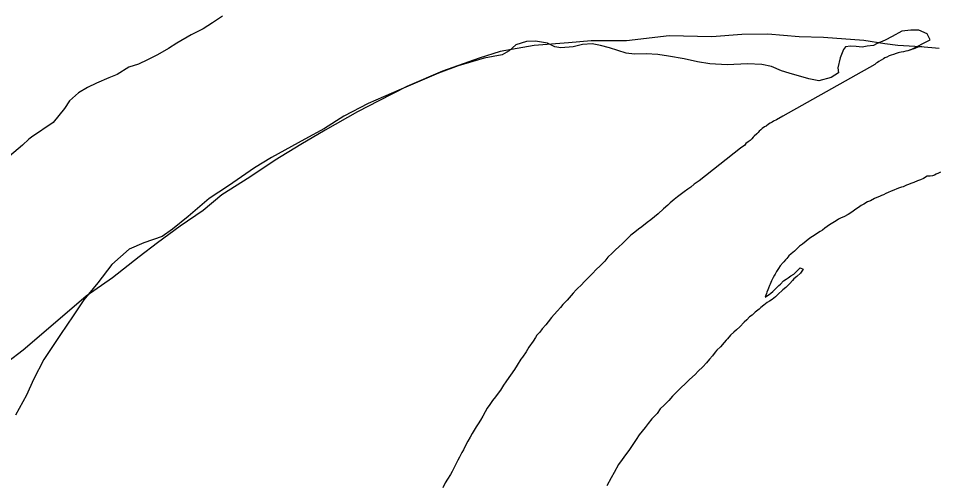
# Model space of a CAD drawing. Extents: x -939622 to -934245, y 1383184 to 1385301.
# Drawn here: x -936323.06 to -936310.87, y 1384615.14 to 1384621.32 of the extents above; entities that cross this region are included whole.
import ezdxf

# ---------------------------------------------------------------- set-up
doc = ezdxf.new("R2010")
doc.units = 0
doc.layers.add('Level 2', color=7, linetype='Continuous')
doc.layers.add('Level 9', color=7, linetype='Continuous')

msp = doc.modelspace()

# ---------------------------------------------------------------- linework, layer by layer
at = {"layer": 'Level 2'}
msp.add_lwpolyline([(-936310.86, 1384620.925), (-936311.108, 1384620.948), (-936311.405, 1384620.964), (-936311.578, 1384620.987), (-936311.857, 1384621.03), (-936312.393, 1384621.074), (-936312.716, 1384621.081), (-936313.129, 1384621.114), (-936313.473, 1384621.112), (-936313.871, 1384621.082), (-936314.437, 1384621.096), (-936314.999, 1384621.029), (-936315.468, 1384621.026), (-936315.767, 1384621), (-936316.222, 1384620.964), (-936316.676, 1384620.886), (-936316.951, 1384620.8), (-936317.438, 1384620.626), (-936317.909, 1384620.425), (-936318.282, 1384620.233), (-936318.565, 1384620.09), (-936318.994, 1384619.847), (-936319.316, 1384619.656), (-936319.656, 1384619.45), (-936319.992, 1384619.222), (-936320.362, 1384618.992), (-936320.609, 1384618.783), (-936320.913, 1384618.574), (-936321.213, 1384618.356), (-936321.454, 1384618.168), (-936321.809, 1384617.893), (-936322.157, 1384617.648), (-936322.779, 1384617.115), (-936322.993, 1384616.937), (-936323.198, 1384616.774)], dxfattribs=at)
msp.add_lwpolyline([(-936310.86, 1384620.925), (-936311.108, 1384620.948), (-936311.405, 1384620.964), (-936311.578, 1384620.987), (-936311.857, 1384621.03), (-936312.393, 1384621.074), (-936312.716, 1384621.081), (-936313.129, 1384621.114), (-936313.473, 1384621.112), (-936313.871, 1384621.082), (-936314.437, 1384621.096), (-936314.999, 1384621.029), (-936315.468, 1384621.026), (-936315.767, 1384621), (-936316.222, 1384620.964), (-936316.676, 1384620.886), (-936316.951, 1384620.8), (-936317.438, 1384620.626), (-936317.909, 1384620.425), (-936318.282, 1384620.233), (-936318.565, 1384620.09), (-936318.994, 1384619.847), (-936319.316, 1384619.656), (-936319.656, 1384619.45), (-936319.992, 1384619.222), (-936320.362, 1384618.992), (-936320.609, 1384618.783), (-936320.913, 1384618.574), (-936321.213, 1384618.356), (-936321.454, 1384618.168), (-936321.809, 1384617.893), (-936322.157, 1384617.648), (-936322.779, 1384617.115), (-936322.993, 1384616.937), (-936323.198, 1384616.774)], dxfattribs=at)
at = {"layer": 'Level 9'}
for points in [[(-936320.354, 1384621.356), (-936320.485, 1384621.265), (-936320.61, 1384621.186), (-936320.765, 1384621.107), (-936320.956, 1384620.995), (-936321.069, 1384620.925), (-936321.215, 1384620.843), (-936321.346, 1384620.776), (-936321.466, 1384620.721), (-936321.591, 1384620.678), (-936321.746, 1384620.584), (-936321.856, 1384620.536), (-936322.02, 1384620.469), (-936322.14, 1384620.411), (-936322.259, 1384620.338), (-936322.378, 1384620.232), (-936322.446, 1384620.133), (-936322.594, 1384619.946), (-936322.88, 1384619.752), (-936322.919, 1384619.727), (-936323.002, 1384619.646), (-936323.231, 1384619.455)], [(-936320.354, 1384621.356), (-936320.485, 1384621.265), (-936320.61, 1384621.186), (-936320.765, 1384621.107), (-936320.956, 1384620.995), (-936321.069, 1384620.925), (-936321.215, 1384620.843), (-936321.346, 1384620.776), (-936321.466, 1384620.721), (-936321.591, 1384620.678), (-936321.746, 1384620.584), (-936321.856, 1384620.536), (-936322.02, 1384620.469), (-936322.14, 1384620.411), (-936322.259, 1384620.338), (-936322.378, 1384620.232), (-936322.446, 1384620.133), (-936322.594, 1384619.946), (-936322.88, 1384619.752), (-936322.919, 1384619.727), (-936323.002, 1384619.646), (-936323.231, 1384619.455)], [(-936311.24, 1384620.908), (-936310.977, 1384621.039), (-936311.02, 1384621.119), (-936311.131, 1384621.17), (-936311.236, 1384621.169), (-936311.355, 1384621.156), (-936311.48, 1384621.083), (-936311.573, 1384621.038), (-936311.689, 1384620.989), (-936311.731, 1384620.965), (-936311.812, 1384620.955), (-936311.88, 1384620.946), (-936311.961, 1384620.951), (-936312.033, 1384620.959), (-936312.102, 1384620.947), (-936312.128, 1384620.911), (-936312.17, 1384620.803), (-936312.202, 1384620.67), (-936312.192, 1384620.604), (-936312.291, 1384620.544), (-936312.455, 1384620.498), (-936312.584, 1384620.524), (-936312.847, 1384620.6), (-936312.946, 1384620.632), (-936313.081, 1384620.688), (-936313.207, 1384620.714), (-936313.399, 1384620.722), (-936313.668, 1384620.711), (-936313.899, 1384620.722), (-936314.06, 1384620.748), (-936314.237, 1384620.791), (-936314.444, 1384620.826), (-936314.585, 1384620.846), (-936314.74, 1384620.857), (-936314.893, 1384620.85), (-936315.007, 1384620.864), (-936315.225, 1384620.935), (-936315.345, 1384620.964), (-936315.456, 1384620.987), (-936315.582, 1384620.98), (-936315.707, 1384620.947), (-936315.869, 1384620.933), (-936315.95, 1384620.948), (-936316.046, 1384620.998), (-936316.207, 1384621.024), (-936316.327, 1384621.017), (-936316.467, 1384620.974), (-936316.554, 1384620.896), (-936316.649, 1384620.841), (-936316.888, 1384620.797), (-936317.229, 1384620.696), (-936317.491, 1384620.598), (-936318.016, 1384620.376), (-936318.422, 1384620.199), (-936318.747, 1384620.029), (-936319, 1384619.868), (-936319.263, 1384619.728), (-936319.704, 1384619.482), (-936319.927, 1384619.346), (-936320.273, 1384619.109), (-936320.529, 1384618.94), (-936320.806, 1384618.704), (-936321.014, 1384618.537), (-936321.151, 1384618.437), (-936321.393, 1384618.355), (-936321.59, 1384618.272), (-936321.816, 1384618.067), (-936322.003, 1384617.826), (-936322.187, 1384617.599), (-936322.332, 1384617.388), (-936322.498, 1384617.141), (-936322.72, 1384616.81), (-936322.856, 1384616.545), (-936322.95, 1384616.34), (-936323.095, 1384616.075)], [(-936311.24, 1384620.908), (-936310.977, 1384621.039), (-936311.02, 1384621.119), (-936311.131, 1384621.17), (-936311.236, 1384621.169), (-936311.355, 1384621.156), (-936311.48, 1384621.083), (-936311.573, 1384621.038), (-936311.689, 1384620.989), (-936311.731, 1384620.965), (-936311.812, 1384620.955), (-936311.88, 1384620.946), (-936311.961, 1384620.951), (-936312.033, 1384620.959), (-936312.102, 1384620.947), (-936312.128, 1384620.911), (-936312.17, 1384620.803), (-936312.202, 1384620.67), (-936312.192, 1384620.604), (-936312.291, 1384620.544), (-936312.455, 1384620.498), (-936312.584, 1384620.524), (-936312.847, 1384620.6), (-936312.946, 1384620.632), (-936313.081, 1384620.688), (-936313.207, 1384620.714), (-936313.399, 1384620.722), (-936313.668, 1384620.711), (-936313.899, 1384620.722), (-936314.06, 1384620.748), (-936314.237, 1384620.791), (-936314.444, 1384620.826), (-936314.585, 1384620.846), (-936314.74, 1384620.857), (-936314.893, 1384620.85), (-936315.007, 1384620.864), (-936315.225, 1384620.935), (-936315.345, 1384620.964), (-936315.456, 1384620.987), (-936315.582, 1384620.98), (-936315.707, 1384620.947), (-936315.869, 1384620.933), (-936315.95, 1384620.948), (-936316.046, 1384620.998), (-936316.207, 1384621.024), (-936316.327, 1384621.017), (-936316.467, 1384620.974), (-936316.554, 1384620.896), (-936316.649, 1384620.841), (-936316.888, 1384620.797), (-936317.229, 1384620.696), (-936317.491, 1384620.598), (-936318.016, 1384620.376), (-936318.422, 1384620.199), (-936318.747, 1384620.029), (-936319, 1384619.868), (-936319.263, 1384619.728), (-936319.704, 1384619.482), (-936319.927, 1384619.346), (-936320.273, 1384619.109), (-936320.529, 1384618.94), (-936320.806, 1384618.704), (-936321.014, 1384618.537), (-936321.151, 1384618.437), (-936321.393, 1384618.355), (-936321.59, 1384618.272), (-936321.816, 1384618.067), (-936322.003, 1384617.826), (-936322.187, 1384617.599), (-936322.332, 1384617.388), (-936322.498, 1384617.141), (-936322.72, 1384616.81), (-936322.856, 1384616.545), (-936322.95, 1384616.34), (-936323.095, 1384616.075)], [(-936311.087, 1384620.954), (-936311.141, 1384620.942), (-936311.183, 1384620.926), (-936311.21, 1384620.917), (-936311.24, 1384620.908), (-936311.273, 1384620.896), (-936311.302, 1384620.889), (-936311.332, 1384620.883), (-936311.362, 1384620.877), (-936311.383, 1384620.874), (-936311.404, 1384620.868), (-936311.431, 1384620.859), (-936311.464, 1384620.846), (-936311.494, 1384620.837), (-936311.52, 1384620.828), (-936311.553, 1384620.813), (-936311.577, 1384620.801), (-936311.598, 1384620.788), (-936311.628, 1384620.77), (-936311.658, 1384620.755), (-936311.678, 1384620.74), (-936311.693, 1384620.731), (-936311.711, 1384620.716), (-936312.93, 1384620.032), (-936313.014, 1384619.981), (-936313.053, 1384619.963), (-936313.071, 1384619.953), (-936313.097, 1384619.938), (-936313.121, 1384619.923), (-936313.151, 1384619.899), (-936313.172, 1384619.89), (-936313.202, 1384619.866), (-936313.222, 1384619.85), (-936313.243, 1384619.832), (-936313.258, 1384619.817), (-936313.276, 1384619.799), (-936313.309, 1384619.766), (-936313.323, 1384619.751), (-936313.341, 1384619.73), (-936313.365, 1384619.711), (-936313.389, 1384619.69), (-936313.419, 1384619.669), (-936313.439, 1384619.645), (-936313.472, 1384619.621), (-936313.493, 1384619.606), (-936314.038, 1384619.176), (-936314.103, 1384619.13), (-936314.151, 1384619.091), (-936314.187, 1384619.067), (-936314.237, 1384619.03), (-936314.273, 1384619.003), (-936314.324, 1384618.964), (-936314.371, 1384618.928), (-936314.422, 1384618.885), (-936314.454, 1384618.855), (-936314.511, 1384618.804), (-936314.582, 1384618.74), (-936314.63, 1384618.698), (-936314.678, 1384618.661), (-936314.728, 1384618.622), (-936314.8, 1384618.568), (-936314.841, 1384618.534), (-936314.889, 1384618.498), (-936314.943, 1384618.456), (-936314.996, 1384618.404), (-936315.055, 1384618.347), (-936315.103, 1384618.302), (-936315.148, 1384618.262), (-936315.192, 1384618.22), (-936315.249, 1384618.166), (-936315.287, 1384618.111), (-936315.356, 1384618.045), (-936315.397, 1384618.006), (-936315.454, 1384617.945), (-936315.552, 1384617.846), (-936315.608, 1384617.791), (-936315.647, 1384617.755), (-936315.668, 1384617.734), (-936315.709, 1384617.688), (-936315.787, 1384617.595), (-936315.843, 1384617.538), (-936315.876, 1384617.498), (-936315.917, 1384617.456), (-936315.959, 1384617.405), (-936315.994, 1384617.366), (-936316.039, 1384617.311), (-936316.069, 1384617.272), (-936316.116, 1384617.215), (-936316.149, 1384617.175), (-936316.187, 1384617.133), (-936316.208, 1384617.103), (-936316.238, 1384617.055), (-936316.294, 1384616.973), (-936316.332, 1384616.913), (-936316.38, 1384616.844), (-936316.401, 1384616.817), (-936316.448, 1384616.735), (-936316.484, 1384616.681), (-936316.537, 1384616.606), (-936316.558, 1384616.573), (-936316.599, 1384616.515)], [(-936311.087, 1384620.954), (-936311.141, 1384620.942), (-936311.183, 1384620.926), (-936311.21, 1384620.917), (-936311.24, 1384620.908), (-936311.273, 1384620.896), (-936311.302, 1384620.889), (-936311.332, 1384620.883), (-936311.362, 1384620.877), (-936311.383, 1384620.874), (-936311.404, 1384620.868), (-936311.431, 1384620.859), (-936311.464, 1384620.846), (-936311.494, 1384620.837), (-936311.52, 1384620.828), (-936311.553, 1384620.813), (-936311.577, 1384620.801), (-936311.598, 1384620.788), (-936311.628, 1384620.77), (-936311.658, 1384620.755), (-936311.678, 1384620.74), (-936311.693, 1384620.731), (-936311.711, 1384620.716), (-936312.93, 1384620.032), (-936313.014, 1384619.981), (-936313.053, 1384619.963), (-936313.071, 1384619.953), (-936313.097, 1384619.938), (-936313.121, 1384619.923), (-936313.151, 1384619.899), (-936313.172, 1384619.89), (-936313.202, 1384619.866), (-936313.222, 1384619.85), (-936313.243, 1384619.832), (-936313.258, 1384619.817), (-936313.276, 1384619.799), (-936313.309, 1384619.766), (-936313.323, 1384619.751), (-936313.341, 1384619.73), (-936313.365, 1384619.711), (-936313.389, 1384619.69), (-936313.419, 1384619.669), (-936313.439, 1384619.645), (-936313.472, 1384619.621), (-936313.493, 1384619.606), (-936314.038, 1384619.176), (-936314.103, 1384619.13), (-936314.151, 1384619.091), (-936314.187, 1384619.067), (-936314.237, 1384619.03), (-936314.273, 1384619.003), (-936314.324, 1384618.964), (-936314.371, 1384618.928), (-936314.422, 1384618.885), (-936314.454, 1384618.855), (-936314.511, 1384618.804), (-936314.582, 1384618.74), (-936314.63, 1384618.698), (-936314.678, 1384618.661), (-936314.728, 1384618.622), (-936314.8, 1384618.568), (-936314.841, 1384618.534), (-936314.889, 1384618.498), (-936314.943, 1384618.456), (-936314.996, 1384618.404), (-936315.055, 1384618.347), (-936315.103, 1384618.302), (-936315.148, 1384618.262), (-936315.192, 1384618.22), (-936315.249, 1384618.166), (-936315.287, 1384618.111), (-936315.356, 1384618.045), (-936315.397, 1384618.006), (-936315.454, 1384617.945), (-936315.552, 1384617.846), (-936315.608, 1384617.791), (-936315.647, 1384617.755), (-936315.668, 1384617.734), (-936315.709, 1384617.688), (-936315.787, 1384617.595), (-936315.843, 1384617.538), (-936315.876, 1384617.498), (-936315.917, 1384617.456), (-936315.959, 1384617.405), (-936315.994, 1384617.366), (-936316.039, 1384617.311), (-936316.069, 1384617.272), (-936316.116, 1384617.215), (-936316.149, 1384617.175), (-936316.187, 1384617.133), (-936316.208, 1384617.103), (-936316.238, 1384617.055), (-936316.294, 1384616.973), (-936316.332, 1384616.913), (-936316.38, 1384616.844), (-936316.401, 1384616.817), (-936316.448, 1384616.735), (-936316.484, 1384616.681), (-936316.537, 1384616.606), (-936316.558, 1384616.573), (-936316.599, 1384616.515)], [(-936310.843, 1384619.291), (-936310.87, 1384619.275), (-936310.9, 1384619.263), (-936310.923, 1384619.251), (-936310.95, 1384619.242), (-936310.98, 1384619.239), (-936311.019, 1384619.235), (-936311.067, 1384619.208), (-936311.106, 1384619.19), (-936311.147, 1384619.174), (-936311.195, 1384619.153), (-936311.234, 1384619.141), (-936311.264, 1384619.129), (-936311.291, 1384619.117), (-936311.338, 1384619.098), (-936311.359, 1384619.092), (-936311.386, 1384619.083), (-936311.422, 1384619.068), (-936311.458, 1384619.052), (-936311.494, 1384619.037), (-936311.535, 1384619.022), (-936311.568, 1384619.007), (-936311.598, 1384618.991), (-936311.622, 1384618.982), (-936311.64, 1384618.973), (-936311.714, 1384618.94), (-936311.771, 1384618.909), (-936311.81, 1384618.897), (-936311.857, 1384618.867), (-936311.893, 1384618.848), (-936311.929, 1384618.824), (-936311.965, 1384618.8), (-936311.997, 1384618.773), (-936312.03, 1384618.754), (-936312.066, 1384618.73), (-936312.123, 1384618.7), (-936312.158, 1384618.685), (-936312.191, 1384618.669), (-936312.224, 1384618.645), (-936312.269, 1384618.618), (-936312.31, 1384618.594), (-936312.343, 1384618.569), (-936312.376, 1384618.548), (-936312.403, 1384618.524), (-936312.435, 1384618.503), (-936312.486, 1384618.472), (-936312.516, 1384618.454), (-936312.558, 1384618.427), (-936312.593, 1384618.397), (-936312.623, 1384618.378), (-936312.668, 1384618.339), (-936312.709, 1384618.309), (-936312.739, 1384618.279), (-936312.775, 1384618.245), (-936312.819, 1384618.209), (-936312.849, 1384618.182), (-936312.876, 1384618.149), (-936312.897, 1384618.131), (-936312.917, 1384618.103), (-936312.926, 1384618.094), (-936312.965, 1384618.049), (-936312.989, 1384618.016), (-936313.012, 1384617.977), (-936313.033, 1384617.941), (-936313.042, 1384617.926), (-936313.057, 1384617.898), (-936313.063, 1384617.886), (-936313.072, 1384617.871), (-936313.08, 1384617.853), (-936313.089, 1384617.829)], [(-936310.843, 1384619.291), (-936310.87, 1384619.275), (-936310.9, 1384619.263), (-936310.923, 1384619.251), (-936310.95, 1384619.242), (-936310.98, 1384619.239), (-936311.019, 1384619.235), (-936311.067, 1384619.208), (-936311.106, 1384619.19), (-936311.147, 1384619.174), (-936311.195, 1384619.153), (-936311.234, 1384619.141), (-936311.264, 1384619.129), (-936311.291, 1384619.117), (-936311.338, 1384619.098), (-936311.359, 1384619.092), (-936311.386, 1384619.083), (-936311.422, 1384619.068), (-936311.458, 1384619.052), (-936311.494, 1384619.037), (-936311.535, 1384619.022), (-936311.568, 1384619.007), (-936311.598, 1384618.991), (-936311.622, 1384618.982), (-936311.64, 1384618.973), (-936311.714, 1384618.94), (-936311.771, 1384618.909), (-936311.81, 1384618.897), (-936311.857, 1384618.867), (-936311.893, 1384618.848), (-936311.929, 1384618.824), (-936311.965, 1384618.8), (-936311.997, 1384618.773), (-936312.03, 1384618.754), (-936312.066, 1384618.73), (-936312.123, 1384618.7), (-936312.158, 1384618.685), (-936312.191, 1384618.669), (-936312.224, 1384618.645), (-936312.269, 1384618.618), (-936312.31, 1384618.594), (-936312.343, 1384618.569), (-936312.376, 1384618.548), (-936312.403, 1384618.524), (-936312.435, 1384618.503), (-936312.486, 1384618.472), (-936312.516, 1384618.454), (-936312.558, 1384618.427), (-936312.593, 1384618.397), (-936312.623, 1384618.378), (-936312.668, 1384618.339), (-936312.709, 1384618.309), (-936312.739, 1384618.279), (-936312.775, 1384618.245), (-936312.819, 1384618.209), (-936312.849, 1384618.182), (-936312.876, 1384618.149), (-936312.897, 1384618.131), (-936312.917, 1384618.103), (-936312.926, 1384618.094), (-936312.965, 1384618.049), (-936312.989, 1384618.016), (-936313.012, 1384617.977), (-936313.033, 1384617.941), (-936313.042, 1384617.926), (-936313.057, 1384617.898), (-936313.063, 1384617.886), (-936313.072, 1384617.871), (-936313.08, 1384617.853), (-936313.089, 1384617.829)], [(-936313.089, 1384617.829), (-936313.098, 1384617.808), (-936313.107, 1384617.79), (-936313.122, 1384617.757), (-936313.13, 1384617.733), (-936313.142, 1384617.703), (-936313.148, 1384617.685), (-936313.154, 1384617.664), (-936313.166, 1384617.637), (-936313.148, 1384617.649), (-936313.112, 1384617.673), (-936313.091, 1384617.688), (-936313.061, 1384617.712), (-936313.032, 1384617.743), (-936312.981, 1384617.791), (-936312.96, 1384617.809), (-936312.922, 1384617.854), (-936312.886, 1384617.876), (-936312.859, 1384617.894), (-936312.823, 1384617.918), (-936312.785, 1384617.942), (-936312.728, 1384617.997), (-936312.702, 1384618.024), (-936312.66, 1384618.006), (-936312.698, 1384617.955), (-936312.746, 1384617.91), (-936312.784, 1384617.879), (-936312.802, 1384617.855), (-936312.838, 1384617.816), (-936312.891, 1384617.765), (-936312.93, 1384617.731), (-936312.995, 1384617.671), (-936313.028, 1384617.641), (-936313.073, 1384617.607), (-936313.108, 1384617.583), (-936313.138, 1384617.565), (-936313.18, 1384617.532), (-936313.222, 1384617.498), (-936313.245, 1384617.477), (-936313.296, 1384617.438), (-936313.338, 1384617.399), (-936313.37, 1384617.374), (-936313.409, 1384617.338), (-936313.442, 1384617.305), (-936313.498, 1384617.244), (-936313.543, 1384617.205), (-936313.578, 1384617.172), (-936313.623, 1384617.133), (-936313.665, 1384617.087), (-936313.682, 1384617.066), (-936313.706, 1384617.036), (-936313.757, 1384616.979), (-936313.804, 1384616.933), (-936313.828, 1384616.909), (-936313.864, 1384616.861), (-936313.902, 1384616.816), (-936313.941, 1384616.767), (-936313.991, 1384616.716), (-936314.051, 1384616.656), (-936314.092, 1384616.613), (-936314.167, 1384616.547), (-936314.229, 1384616.484), (-936314.271, 1384616.444), (-936314.339, 1384616.378), (-936314.39, 1384616.326), (-936314.44, 1384616.269), (-936314.5, 1384616.209), (-936314.553, 1384616.157), (-936314.595, 1384616.097), (-936314.666, 1384616.025), (-936314.713, 1384615.964), (-936314.755, 1384615.91), (-936314.832, 1384615.813), (-936314.871, 1384615.753), (-936314.909, 1384615.699), (-936314.968, 1384615.608), (-936315.016, 1384615.551), (-936315.06, 1384615.488), (-936315.105, 1384615.422), (-936315.164, 1384615.316), (-936315.205, 1384615.244), (-936315.261, 1384615.138)], [(-936313.089, 1384617.829), (-936313.098, 1384617.808), (-936313.107, 1384617.79), (-936313.122, 1384617.757), (-936313.13, 1384617.733), (-936313.142, 1384617.703), (-936313.148, 1384617.685), (-936313.154, 1384617.664), (-936313.166, 1384617.637), (-936313.148, 1384617.649), (-936313.112, 1384617.673), (-936313.091, 1384617.688), (-936313.061, 1384617.712), (-936313.032, 1384617.743), (-936312.981, 1384617.791), (-936312.96, 1384617.809), (-936312.922, 1384617.854), (-936312.886, 1384617.876), (-936312.859, 1384617.894), (-936312.823, 1384617.918), (-936312.785, 1384617.942), (-936312.728, 1384617.997), (-936312.702, 1384618.024), (-936312.66, 1384618.006), (-936312.698, 1384617.955), (-936312.746, 1384617.91), (-936312.784, 1384617.879), (-936312.802, 1384617.855), (-936312.838, 1384617.816), (-936312.891, 1384617.765), (-936312.93, 1384617.731), (-936312.995, 1384617.671), (-936313.028, 1384617.641), (-936313.073, 1384617.607), (-936313.108, 1384617.583), (-936313.138, 1384617.565), (-936313.18, 1384617.532), (-936313.222, 1384617.498), (-936313.245, 1384617.477), (-936313.296, 1384617.438), (-936313.338, 1384617.399), (-936313.37, 1384617.374), (-936313.409, 1384617.338), (-936313.442, 1384617.305), (-936313.498, 1384617.244), (-936313.543, 1384617.205), (-936313.578, 1384617.172), (-936313.623, 1384617.133), (-936313.665, 1384617.087), (-936313.682, 1384617.066), (-936313.706, 1384617.036), (-936313.757, 1384616.979), (-936313.804, 1384616.933), (-936313.828, 1384616.909), (-936313.864, 1384616.861), (-936313.902, 1384616.816), (-936313.941, 1384616.767), (-936313.991, 1384616.716), (-936314.051, 1384616.656), (-936314.092, 1384616.613), (-936314.167, 1384616.547), (-936314.229, 1384616.484), (-936314.271, 1384616.444), (-936314.339, 1384616.378), (-936314.39, 1384616.326), (-936314.44, 1384616.269), (-936314.5, 1384616.209), (-936314.553, 1384616.157), (-936314.595, 1384616.097), (-936314.666, 1384616.025), (-936314.713, 1384615.964), (-936314.755, 1384615.91), (-936314.832, 1384615.813), (-936314.871, 1384615.753), (-936314.909, 1384615.699), (-936314.968, 1384615.608), (-936315.016, 1384615.551), (-936315.06, 1384615.488), (-936315.105, 1384615.422), (-936315.164, 1384615.316), (-936315.205, 1384615.244), (-936315.261, 1384615.138)], [(-936316.599, 1384616.515), (-936316.629, 1384616.47), (-936316.67, 1384616.407), (-936316.7, 1384616.368), (-936316.735, 1384616.319), (-936316.774, 1384616.268), (-936316.81, 1384616.214), (-936316.845, 1384616.169), (-936316.872, 1384616.118), (-936316.904, 1384616.06), (-936316.934, 1384616.009), (-936316.966, 1384615.961), (-936316.99, 1384615.922), (-936317.043, 1384615.831), (-936317.073, 1384615.783), (-936317.103, 1384615.732), (-936317.144, 1384615.657), (-936317.162, 1384615.618), (-936317.182, 1384615.581), (-936317.215, 1384615.521), (-936317.235, 1384615.479), (-936317.292, 1384615.365), (-936317.312, 1384615.329), (-936317.333, 1384615.292), (-936317.371, 1384615.229), (-936317.401, 1384615.178), (-936317.433, 1384615.112)], [(-936316.599, 1384616.515), (-936316.629, 1384616.47), (-936316.67, 1384616.407), (-936316.7, 1384616.368), (-936316.735, 1384616.319), (-936316.774, 1384616.268), (-936316.81, 1384616.214), (-936316.845, 1384616.169), (-936316.872, 1384616.118), (-936316.904, 1384616.06), (-936316.934, 1384616.009), (-936316.966, 1384615.961), (-936316.99, 1384615.922), (-936317.043, 1384615.831), (-936317.073, 1384615.783), (-936317.103, 1384615.732), (-936317.144, 1384615.657), (-936317.162, 1384615.618), (-936317.182, 1384615.581), (-936317.215, 1384615.521), (-936317.235, 1384615.479), (-936317.292, 1384615.365), (-936317.312, 1384615.329), (-936317.333, 1384615.292), (-936317.371, 1384615.229), (-936317.401, 1384615.178), (-936317.433, 1384615.112)]]:
    msp.add_lwpolyline(points, dxfattribs=at)

doc.saveas('drawing.dxf')
